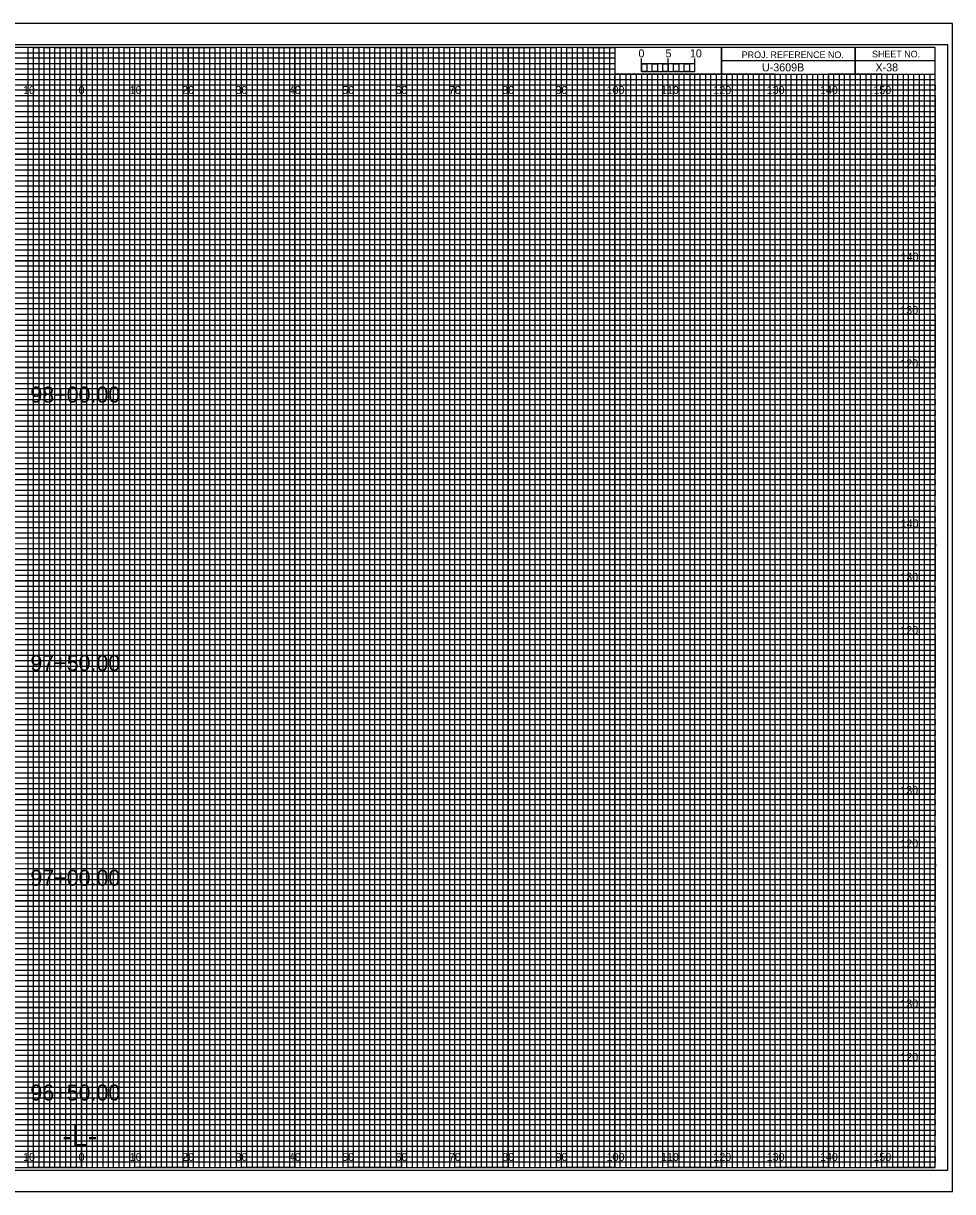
# Model space of a CAD drawing. Extents: x -13 to 329, y -17 to 10994.
# Drawn here: x 149.1 to 323.3, y 7915.5 to 8134.5 of the extents above; entities that cross this region are included whole.
import ezdxf

# ---------------------------------------------------------------- set-up
doc = ezdxf.new("R2010")
doc.units = 0
for name, color, linetype in [('Prop XS Alignment Label', 7, 'Continuous'), ('Prop XS Bar Scale Labels', 7, 'Continuous'), ('Prop XS Elevation Labels', 7, 'Continuous'), ('Prop XS Offset Labels', 7, 'Continuous'), ('Prop XS Project Number', 7, 'Continuous'), ('Prop XS Sheet Number', 7, 'Continuous'), ('Prop XS Station Labels', 7, 'Continuous'), ('Sheet Cross Section CELL', 7, 'Continuous'), ('Sheet Cross Section Grid Major CELL', 7, 'Continuous'), ('Sheet Cross Section Grid Middle CELL', 7, 'Continuous'), ('Sheet Cross Section Grid Minor 1 CELL', 7, 'Continuous'), ('Sheet Cross Section Grid Minor 2 CELL', 7, 'Continuous'), ('Sheet Cross Section Scale CELL', 7, 'Continuous'), ('Sheet Cutting Line CELL', 7, 'Continuous'), ('Sheet DOT Grid CELL', 7, 'Continuous'), ('Sheet Plot Border Inside CELL', 7, 'Continuous'), ('Sheet Plot Border Outside CELL', 7, 'Continuous')]:
    doc.layers.add(name, color=color, linetype=linetype)

msp = doc.modelspace()

# ---------------------------------------------------------------- linework, layer by layer
at = {"layer": 'Sheet Cross Section CELL'}
for p, q in [((305, 8130), (305, 8125)), ((305, 8125), (305, 8130)), ((280, 8127.5), (280, 8125)), ((320, 8127.49), (280, 8127.49)), ((280, 8125), (320, 8125))]:
    msp.add_line(p, q, dxfattribs=at)
for points in [[(320, 8130), (0, 8130), (0, 7920), (320, 7920)], [(280, 8130), (260, 8130), (260, 8125.03), (280, 8125.03)], [(320, 8130), (280, 8130), (280, 8125), (320, 8125)]]:
    msp.add_lwpolyline(points, close=True, dxfattribs=at)
at = {"layer": 'Sheet Cross Section Grid Major CELL'}
for p, q in [((150, 8130), (140, 8130)), ((150, 7920), (150, 8130)), ((170, 8130), (160, 8130)), ((160, 8130), (160, 7920)), ((170, 7920), (170, 8130)), ((190, 8130), (180, 8130)), ((180, 8130), (180, 7920)), ((190, 7920), (190, 8130)), ((210, 8130), (200, 8130)), ((200, 8130), (200, 7920)), ((210, 7920), (210, 8130)), ((230, 8130), (220, 8130)), ((220, 8130), (220, 7920)), ((230, 7920), (230, 8130)), ((250, 8130), (240, 8130)), ((240, 8130), (240, 7920)), ((250, 7920), (250, 8130)), ((260, 8130), (260, 7920)), ((270, 7920), (270, 8125)), ((290, 8125), (280, 8125)), ((280, 8125), (280, 7920)), ((290, 7920), (290, 8125)), ((310, 8125), (300, 8125)), ((300, 8125), (300, 7920)), ((310, 7920), (310, 8125)), ((160, 7920), (150, 7920)), ((180, 7920), (170, 7920)), ((200, 7920), (190, 7920)), ((220, 7920), (210, 7920)), ((240, 7920), (230, 7920)), ((260, 7920), (250, 7920)), ((280, 7920), (270, 7920)), ((300, 7920), (290, 7920)), ((320, 7920), (310, 7920)), ((320, 7920), (320, 7920))]:
    msp.add_line(p, q, dxfattribs=at)
for points in [[(0, 8120), (320, 8120), (320, 8110), (0, 8110)], [(0, 8100), (320, 8100), (320, 8090), (0, 8090)], [(0, 8080), (320, 8080), (320, 8070), (0, 8070)], [(0, 8060), (320, 8060), (320, 8050), (0, 8050)], [(0, 8040), (320, 8040), (320, 8030), (0, 8030)], [(0, 8020), (320, 8020), (320, 8010), (0, 8010)], [(0, 8000), (320, 8000), (320, 7990), (0, 7990)], [(0, 7980), (320, 7980), (320, 7970), (0, 7970)], [(0, 7960), (320, 7960), (320, 7950), (0, 7950)], [(0, 7940), (320, 7940), (320, 7930), (0, 7930)]]:
    msp.add_lwpolyline(points, dxfattribs=at)
at = {"layer": 'Sheet Cross Section Grid Middle CELL'}
for points in [[(145, 7920), (155, 7920), (155, 8130), (165, 8130), (165, 7920), (175, 7920), (175, 8130), (185, 8130), (185, 7920), (195, 7920), (195, 8130), (205, 8130), (205, 7920), (215, 7920), (215, 8130), (225, 8130), (225, 7920), (235, 7920), (235, 8130), (245, 8130), (245, 7920), (255, 7920), (255, 8130), (259.93, 8130), (260, 8130), (260, 8125), (264.99, 8125), (264.99, 7920), (275, 7920), (275, 8125), (285, 8125), (285, 7920), (295, 7920), (295, 8125), (305, 8125), (305, 7920), (315, 7920), (315, 8125)], [(0, 8125), (275, 8125)], [(0, 8105), (320, 8105), (320, 8115), (0, 8115)], [(0, 8085), (320, 8085), (320, 8095), (0, 8095)], [(0, 8065), (320, 8065), (320, 8075), (0, 8075)], [(0, 8045), (320, 8045), (320, 8055), (0, 8055)], [(0, 8025), (320, 8025), (320, 8035), (0, 8035)], [(0, 8005), (320, 8005), (320, 8015), (0, 8015)], [(0, 7985), (320, 7985), (320, 7995), (0, 7995)], [(0, 7965), (320, 7965), (320, 7975), (0, 7975)], [(0, 7945), (320, 7945), (320, 7955), (0, 7955)], [(0, 7925), (320, 7925), (320, 7935), (0, 7935)]]:
    msp.add_lwpolyline(points, dxfattribs=at)
at = {"layer": 'Sheet Cross Section Grid Minor 1 CELL'}
for p, q in [((0, 8129), (260, 8129)), ((260, 8127.98), (0, 8127.98)), ((260, 8129), (260, 8127.98)), ((0, 8127), (260, 8127)), ((260, 8125.89), (0, 8125.89)), ((260, 8127), (260, 8125.89)), ((0, 8124), (320, 8124))]:
    msp.add_line(p, q, dxfattribs=at)
for points in [[(0, 8123), (270, 8123), (320, 8123), (320, 8122), (0, 8122)], [(0, 8121), (320, 8121), (320, 8119), (0, 8119)], [(0, 8118), (320, 8118), (320, 8117), (0, 8116.98)], [(0, 8116), (320, 8116), (320, 8114), (0, 8114)], [(0, 8113), (320, 8113), (320, 8112), (0, 8112)], [(0, 8111), (320, 8111), (320, 8109), (0, 8109)], [(0, 8108), (320, 8108), (320, 8107), (0, 8107)], [(0, 8106), (320, 8106), (320, 8104), (0, 8104)], [(0, 8103), (320, 8103), (320, 8102), (0, 8102)], [(0, 8101), (320, 8101), (320, 8099), (0, 8099)], [(0, 8098), (320, 8098), (320, 8097), (0, 8097)], [(0, 8096), (320, 8096), (320, 8093.95), (320, 8093), (320, 8092), (0, 8092)], [(0, 8094), (320, 8094), (320, 8093), (0, 8093)], [(0, 8091), (320, 8091), (320, 8089), (0, 8089.03)], [(0, 8089.03), (320, 8089), (320, 8088), (0, 8088)], [(0, 8087), (320, 8087), (320, 8086), (0, 8086)], [(0, 8084), (320, 8084), (320, 8083), (0, 8083)], [(0, 8082), (320, 8082), (320, 8081), (0, 8081)], [(-0.07, 8078.89), (320, 8078.89), (320, 8077.88), (-0.07, 8077.88)], [(0, 8077), (320, 8077), (320, 8076), (0, 8076)], [(0, 8074), (320, 8074), (320, 8073), (0, 8073)], [(0, 8072), (320, 8072), (320, 8071), (0, 8071)], [(0, 8069), (320, 8069), (320, 8068), (0, 8068)], [(0, 8067), (320, 8067), (320, 8066), (0, 8066)], [(0, 8064), (320, 8064), (320, 8063), (0, 8063)], [(0, 8062), (320, 8062), (320, 8061), (0, 8061)], [(0, 8059), (320, 8059), (319.99, 8057.98), (0, 8058)], [(0, 8057), (320, 8057), (320, 8056), (0, 8056)], [(0, 8054), (320, 8054), (320, 8053), (0, 8053)], [(0, 8052), (320, 8052), (320, 8051), (0, 8051)], [(0, 8049), (320, 8049), (320, 8048), (0, 8048)], [(0, 8047), (320, 8047), (320, 8046), (0, 8046)], [(0, 8044), (320, 8044), (320, 8043), (0, 8043)], [(0, 8042), (320, 8042), (320, 8041), (0, 8041)], [(0, 8039), (320, 8039), (320, 8038), (0, 8038)], [(0, 8036.99), (320.07, 8036.91), (320, 8036), (0, 8036)], [(0, 8034), (320, 8034), (320, 8033), (0, 8033)], [(0, 8032), (320, 8032), (320, 8031), (0, 8031)], [(0, 8029), (320, 8029), (320, 8028), (0, 8028)], [(0, 8027), (320, 8027), (320, 8026), (0, 8026)], [(0, 8024), (320, 8024), (320, 8023), (0, 8023)], [(0, 8022), (320, 8022), (320, 8021), (0, 8021)], [(0, 8019), (320, 8019), (320, 8018), (0, 8018)], [(0, 8017), (320, 8017), (320, 8016), (0, 8016)], [(0, 8014), (320, 8014), (320, 8013), (0, 8013)], [(0, 8012), (320, 8012), (320, 8011), (0, 8011)], [(0, 8009), (320, 8009), (320, 8008), (0, 8008)], [(0, 8007), (320, 8007), (320, 8006), (0, 8006)], [(0, 8004), (320, 8004), (320, 8003), (0, 8003)], [(0, 8002), (320, 8002), (320, 8001), (0, 8001)], [(0, 7999), (320, 7999), (319.99, 7997.98), (0, 7998)], [(0, 7997), (320, 7997), (320, 7996), (0, 7996)], [(0, 7994), (320, 7994), (320, 7993), (0, 7993)], [(0, 7992), (320, 7992), (320, 7991), (0, 7991)], [(0, 7989), (320, 7989), (320, 7988), (0, 7988)], [(0, 7987), (320, 7987), (320, 7986), (0, 7986)], [(0, 7984), (320, 7984), (320, 7983), (0, 7983)], [(0, 7982), (320, 7982), (320, 7981), (0, 7981)], [(0, 7979), (320, 7979), (320, 7978), (0, 7978)], [(0, 7976.99), (320.07, 7976.91), (320, 7976), (0, 7976)], [(0, 7974), (320, 7974), (320, 7973), (0, 7973)], [(0, 7972), (320, 7972), (320, 7971), (0, 7971)], [(0, 7969), (320, 7969), (320, 7968), (0, 7968)], [(0, 7967), (320, 7967), (320, 7966), (0, 7966)], [(0, 7964), (320, 7964), (320, 7963), (0, 7963)], [(0, 7962), (320, 7962), (320, 7961), (0, 7961)], [(0, 7959), (320, 7959), (320, 7958), (0, 7958)], [(0, 7957), (320, 7957), (320, 7956), (0, 7956)], [(0, 7954), (320, 7954), (320, 7953), (0, 7953)], [(0, 7952), (320, 7952), (320, 7951), (0, 7951)], [(0, 7949), (320, 7949), (320, 7948), (0, 7948)], [(0, 7947), (320, 7947), (320, 7946), (0, 7946)], [(0, 7944), (320, 7944), (320, 7943), (0, 7943)], [(0, 7942), (320, 7942), (320, 7941), (0, 7941)], [(0, 7939), (320, 7939), (320, 7938), (0, 7938)], [(0, 7937), (320, 7937), (320, 7936), (0, 7936)], [(0, 7934), (320, 7934), (320, 7933), (0, 7933)], [(0, 7932), (320, 7932), (320, 7931), (0, 7931)], [(0, 7929), (320, 7929), (320, 7928), (0, 7928)], [(0, 7927), (320, 7927), (320, 7926), (0, 7926)], [(0, 7924), (320, 7924), (320, 7923), (0, 7923)], [(0, 7922), (320, 7922), (320, 7921), (0, 7921)]]:
    msp.add_lwpolyline(points, dxfattribs=at)
at = {"layer": 'Sheet Cross Section Grid Minor 2 CELL'}
for p, q in [((267, 8125), (266.01, 8125)), ((266.01, 8125), (266.01, 7920)), ((267, 7920), (267, 8125)), ((269, 8125), (268, 8125)), ((268, 8125), (268, 7920)), ((269, 7920), (269, 8125)), ((266.01, 7920), (265, 7920)), ((268, 7920), (267, 7920))]:
    msp.add_line(p, q, dxfattribs=at)
for points in [[(150, 7920), (151, 7920), (151, 8130), (152, 8130), (152, 7920)], [(152, 7920), (153, 7920), (153, 8130), (154, 8130), (154, 7920)], [(155, 7920), (156, 7920), (156, 8130), (157, 8130), (157, 7920)], [(157, 7920), (158, 7920), (158, 8130), (159, 8130), (159, 7920)], [(160, 7920), (161, 7920), (161, 8130), (162, 8130), (162, 7920)], [(162, 7920), (163, 7920), (163, 8130), (164, 8130), (164, 7920)], [(165, 7920), (166, 7920), (166, 8130), (167, 8130), (167, 7920)], [(167, 7920), (168, 7920), (168, 8130), (169, 8130), (169, 7920)], [(170, 7920), (171, 7920), (171, 8130), (172, 8130), (172, 7920)], [(172, 7920), (173, 7920), (173, 8130), (174, 8130), (174, 7920)], [(175, 7920), (176, 7920), (176, 8130), (177, 8130), (177, 7920)], [(177, 7920), (178, 7920), (178, 8130), (179, 8130), (179, 7920)], [(180, 7920), (181, 7920), (181, 8130), (182, 8130), (182, 7920)], [(182, 7920), (183, 7920), (183, 8130), (184, 8130), (184, 7920)], [(185, 7920), (186, 7920), (186, 8130), (187, 8130), (187, 7920)], [(187, 7920), (188, 7920), (188, 8130), (189, 8130), (189, 7920)], [(190, 7920), (191, 7920), (191, 8130), (192, 8130), (192, 7920)], [(192, 7920), (193, 7920), (193, 8130), (194, 8130), (194, 7920)], [(195, 7920), (196, 7920), (196, 8130), (197, 8130), (197, 7920)], [(197, 7920), (198, 7920), (198, 8130), (199, 8130), (199, 7920)], [(200, 7920), (201, 7920), (201, 8130), (202, 8130), (202, 7920)], [(202, 7920), (203, 7920), (203, 8130), (204, 8130), (204, 7920)], [(205, 7920), (206, 7920), (206, 8130), (207, 8130), (207, 7920)], [(207, 7920), (208, 7920), (208, 8130), (209, 8130), (209, 7920)], [(210, 7920), (211, 7920), (211, 8130), (212, 8130), (212, 7920)], [(212, 7920), (213, 7920), (213, 8130), (214, 8130), (214, 7920)], [(215, 7920), (216, 7920), (216, 8130), (217, 8130), (217, 7920)], [(217, 7920), (218, 7920), (218, 8130), (219, 8130), (219, 7920)], [(220, 7920), (221, 7920), (221, 8130), (222, 8130), (222, 7920)], [(222, 7920), (223, 7920), (223, 8130), (224, 8130), (224, 7920)], [(225, 7920), (226, 7920), (226, 8130), (227, 8130), (227, 7920)], [(227, 7920), (228, 7920), (228, 8130), (229, 8130), (229, 7920)], [(230, 7920), (231, 7920), (231, 8130), (232, 8130), (232, 7920)], [(232, 7920), (233, 7920), (233, 8130), (234, 8130), (234, 7920)], [(235, 7920), (236, 7920), (236, 8130), (237, 8130), (237, 7920)], [(237, 7920), (238, 7920), (238, 8130), (239, 8130), (239, 7920)], [(240, 7920), (241, 7920), (241, 8130), (242, 8130), (242, 7920)], [(242, 7920), (243, 7920), (243, 8130), (244, 8130), (244, 7920)], [(245, 7920), (246, 7920), (246, 8130), (247, 8130), (247, 7920)], [(247, 7920), (248, 7920), (248, 8130), (249, 8130), (249, 7920)], [(250, 7920), (251, 7920), (251, 8130), (252, 8130), (252, 7920)], [(252, 7920), (253, 7920), (253, 8130), (254, 8130), (254, 7920)], [(255, 7920), (256, 7920), (256, 8130), (257, 8130), (257, 7920)], [(257, 7920), (258, 7920), (258, 8130), (259, 8130), (259, 7920)], [(260, 7920), (261, 7920), (261, 8125), (262.02, 8125), (262.02, 7920)], [(262, 7920), (263, 7920), (263, 8125), (263.99, 8125), (263.99, 7920)], [(270, 7920), (270.98, 7920), (270.98, 8125), (272, 8125), (272, 7920)], [(272, 7920), (273, 7920), (273, 8125), (274.05, 8125), (274.05, 7920)], [(275, 7920), (276, 7920), (276, 8125), (277, 8125), (277, 7920)], [(277, 7920), (278, 7920), (278, 8125), (279, 8125), (279, 7920)], [(280, 7920), (281, 7920), (281, 8125), (282, 8125), (282, 7920)], [(282, 7920), (283, 7920), (283, 8125), (284, 8125), (284, 7920)], [(285, 7920), (286, 7920), (286, 8125), (287, 8125), (287, 7920)], [(287, 7920), (288, 7920), (288, 8125), (289, 8125), (289, 7920)], [(290, 7920), (291, 7920), (291, 8125), (292, 8125), (292, 7920)], [(292, 7920), (293, 7920), (293, 8125), (294, 8125), (294, 7920)], [(295, 7920), (296, 7920), (296, 8125), (297, 8125), (297, 7920)], [(297, 7920), (298, 7920), (298, 8125), (299, 8125), (299, 7920)], [(300, 7920), (301, 7920), (301, 8125), (302, 8125), (302, 7920)], [(302, 7920), (303, 7920), (303, 8125), (304, 8125), (304, 7920)], [(305, 7920), (306, 7920), (306, 8125), (307, 8125), (307, 7920)], [(307, 7920), (308, 7920), (308, 8125), (309, 8125), (309, 7920)], [(310, 7920), (311, 7920), (311, 8125), (312, 8125), (312, 7920)], [(312, 7920), (313, 7920), (313, 8125), (314, 8125), (314, 7920)], [(315, 7920), (316, 7920), (316, 8125), (317, 8125), (317, 7920)], [(317, 7920), (318, 7920), (318, 8125), (319, 8125), (319, 7920)]]:
    msp.add_lwpolyline(points, dxfattribs=at)
at = {"layer": 'Sheet Cross Section Scale CELL'}
for p, q in [((265, 8125.49), (265, 8127.9)), ((265, 8126.9), (265, 8127.9)), ((270, 8125.49), (270, 8127.9)), ((275, 8125.49), (275, 8127.9)), ((275, 8126.9), (275, 8127.9))]:
    msp.add_line(p, q, dxfattribs=at)
for points in [[(275, 8126.9), (265, 8126.9), (265, 8125.49), (275, 8125.49)], [(265, 8126.9), (266, 8126.9), (266, 8125.49), (265, 8125.49)], [(267, 8126.9), (268, 8126.9), (268, 8125.49), (267, 8125.49)], [(269, 8126.9), (270, 8126.9), (270, 8125.49), (269, 8125.49)], [(271, 8126.9), (272, 8126.9), (272, 8125.49), (271, 8125.49)], [(273, 8126.9), (274, 8126.9), (274, 8125.49), (273, 8125.49)]]:
    msp.add_lwpolyline(points, close=True, dxfattribs=at)
at = {"layer": 'Sheet Cutting Line CELL'}
for p, q in [((323.3, 8134.5), (-13.4, 8134.5)), ((-13.4, 7915.5), (323.3, 7915.5))]:
    msp.add_line(p, q, dxfattribs=at)
at = {"layer": 'Sheet DOT Grid CELL'}
for p, q in [((150, 7920), (150, 8130)), ((160, 7920), (160, 8130)), ((170, 7920), (170, 8130)), ((180, 7920), (180, 8130)), ((190, 7920), (190, 8130)), ((200, 7920), (200, 8130)), ((210, 7920), (210, 8130)), ((220, 7920), (220, 8130)), ((230, 7920), (230, 8130)), ((240, 7920), (240, 8130)), ((250, 7920), (250, 8130)), ((260, 7920), (260, 8124.69)), ((270, 7920), (270, 8124.69)), ((280, 7920), (280, 8124.69)), ((290, 7920), (290, 8124.69)), ((300, 7920), (300, 8124.69)), ((310, 7920), (310, 8124.69)), ((0, 8120), (320, 8120)), ((0, 8110), (320, 8110)), ((0, 8100), (320, 8100)), ((0, 8090), (320, 8090)), ((0, 8080), (320, 8080)), ((0, 8070), (320, 8070)), ((0, 8060), (320, 8060)), ((0, 8050), (320, 8050)), ((0, 8040), (320, 8040)), ((0, 8030), (320, 8030)), ((0, 8020), (320, 8020)), ((0, 8010), (320, 8010)), ((0, 8000), (320, 8000)), ((0, 7990), (320, 7990)), ((0, 7980), (320, 7980)), ((0, 7970), (320, 7970)), ((0, 7960), (320, 7960)), ((0, 7950), (320, 7950)), ((0, 7940), (320, 7940)), ((0, 7930), (320, 7930))]:
    msp.add_line(p, q, dxfattribs=at)
at = {"layer": 'Sheet Plot Border Inside CELL'}
msp.add_lwpolyline([(-10.8, 7919.5), (322.4, 7919.5), (322.4, 8130.5), (-10.8, 8130.5)], close=True, dxfattribs=at)
at = {"layer": 'Sheet Plot Border Outside CELL'}
msp.add_lwpolyline([(-13.4, 7915.5), (323.3, 7915.5), (323.3, 8134.5), (-13.4, 8134.5)], close=True, dxfattribs=at)

# ---------------------------------------------------------------- texts
at = {"layer": 'Prop XS Alignment Label'}
msp.add_text('-L-', height=4, dxfattribs=at).set_placement((156.42, 7924))
at = {"layer": 'Prop XS Bar Scale Labels'}
for s, p in [('5', (269.47, 8128.12)), ('10', (274.04, 8128.12))]:
    msp.add_text(s, height=1.5, dxfattribs=at).set_placement(p)
at = {"layer": 'Prop XS Elevation Labels'}
for s, p in [('140', (313.57, 8090)), ('130', (313.49, 8080)), ('120', (313.5, 8070)), ('140', (313.57, 8040)), ('130', (313.49, 8030)), ('120', (313.5, 8020)), ('130', (313.49, 7990)), ('120', (313.5, 7980)), ('130', (313.49, 7950)), ('120', (313.5, 7940))]:
    msp.add_text(s, height=1.5, dxfattribs=at).set_placement(p)
at = {"layer": 'Prop XS Offset Labels'}
for s, p in [('10', (149.04, 8121.25)), ('0', (159.45, 8121.25)), ('0', (159.45, 8121.25)), ('10', (169.04, 8121.25)), ('20', (178.86, 8121.25)), ('30', (188.86, 8121.25)), ('40', (198.86, 8121.25)), ('50', (208.86, 8121.25)), ('60', (218.86, 8121.25)), ('70', (228.86, 8121.25)), ('80', (238.86, 8121.25)), ('90', (248.86, 8121.25)), ('100', (258.44, 8121.25)), ('110', (268.62, 8121.25)), ('120', (278.44, 8121.25)), ('130', (288.44, 8121.25)), ('140', (298.44, 8121.25)), ('150', (308.44, 8121.25)), ('10', (149.04, 7921.25)), ('0', (159.45, 7921.25)), ('0', (159.45, 7921.25)), ('10', (169.04, 7921.25)), ('20', (178.86, 7921.25)), ('30', (188.86, 7921.25)), ('40', (198.86, 7921.25)), ('50', (208.86, 7921.25)), ('60', (218.86, 7921.25)), ('70', (228.86, 7921.25)), ('80', (238.86, 7921.25)), ('90', (248.86, 7921.25)), ('100', (258.44, 7921.25)), ('110', (268.62, 7921.25)), ('120', (278.44, 7921.25)), ('130', (288.44, 7921.25)), ('140', (298.44, 7921.25)), ('150', (308.44, 7921.25))]:
    msp.add_text(s, height=1.5, dxfattribs=at).set_placement(p)
at = {"layer": 'Prop XS Project Number'}
msp.add_text('U-3609B', height=1.5, dxfattribs=at).set_placement((287.56, 8125.5))
at = {"layer": 'Prop XS Sheet Number'}
msp.add_text('X-38', height=1.5, dxfattribs=at).set_placement((308.83, 8125.5))
at = {"layer": 'Prop XS Station Labels'}
for s, p in [('98+00.00', (150.41, 8063.41)), ('97+50.00', (150.41, 8013.1)), ('97+00.00', (150.41, 7972.84)), ('96+50.00', (150.41, 7932.58))]:
    msp.add_text(s, height=3, dxfattribs=at).set_placement(p)
at = {"layer": 'Sheet Cross Section CELL'}
for s, p in [('SHEET NO.', (308.19, 8128.12)), ('PROJ. REFERENCE NO.', (283.77, 8127.99))]:
    msp.add_text(s, height=1.25, dxfattribs=at).set_placement(p)
at = {"layer": 'Sheet Cross Section Scale CELL'}
msp.add_text('0', height=1.5, dxfattribs=at).set_placement((264.41, 8128.12))

doc.saveas('drawing.dxf')
